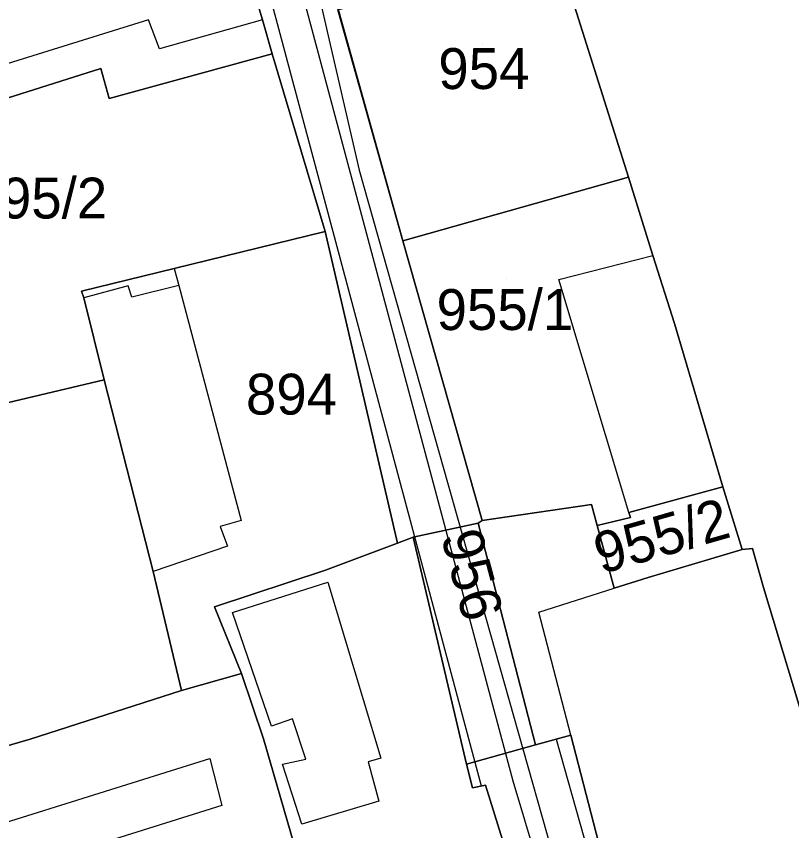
# Model space of a CAD drawing. Extents: x -263423 to -261326, y -1240067 to -1237864.
# Drawn here: x -262671.23 to -262633.27, y -1239310.09 to -1239270.22 of the extents above; entities that cross this region are included whole.
import ezdxf

# ---------------------------------------------------------------- set-up
doc = ezdxf.new("R2010")
doc.units = 0
for name, color, linetype in [('body_kn', 7, 'Continuous'), ('kladpar_druhypozemkov', 7, 'Continuous'), ('kladpar_hranice', 7, 'Continuous'), ('kladpar_parcelnecisla', 7, 'Continuous'), ('kladpar_plochy', 7, 'Continuous'), ('tarchy_linie', 7, 'Continuous'), ('zappar_hrandruhpozemk', 7, 'Continuous')]:
    doc.layers.add(name, color=color, linetype=linetype)

msp = doc.modelspace()

# ---------------------------------------------------------------- linework, layer by layer
at = {"layer": 'body_kn'}
for p, q in [((-262664.76, -1239270.4), (-262664.76, -1239270.4)), ((-262659.18, -1239270.4), (-262659.18, -1239270.4)), ((-262659.18, -1239270.4), (-262659.18, -1239270.4)), ((-262664.22, -1239271.81), (-262664.22, -1239271.81)), ((-262658.71, -1239272.06), (-262658.71, -1239272.06)), ((-262667.1, -1239272.77), (-262667.1, -1239272.77)), ((-262667.1, -1239272.77), (-262667.1, -1239272.77)), ((-262666.69, -1239274.24), (-262666.69, -1239274.24)), ((-262654.44, -1239277.76), (-262654.44, -1239277.76)), ((-262641.26, -1239278.09), (-262641.26, -1239278.09)), ((-262641.26, -1239278.09), (-262641.26, -1239278.09)), ((-262656.11, -1239280.76), (-262656.11, -1239280.76)), ((-262656.11, -1239280.76), (-262656.11, -1239280.76)), ((-262652.31, -1239281.22), (-262652.31, -1239281.22)), ((-262640.08, -1239281.93), (-262640.08, -1239281.93)), ((-262663.51, -1239282.57), (-262663.51, -1239282.57)), ((-262663.51, -1239282.57), (-262663.51, -1239282.57)), ((-262644.67, -1239283.1), (-262644.67, -1239283.1)), ((-262665.75, -1239283.41), (-262665.75, -1239283.41)), ((-262663.27, -1239283.4), (-262663.27, -1239283.4)), ((-262663.27, -1239283.4), (-262663.27, -1239283.4)), ((-262668.04, -1239283.68), (-262668.04, -1239283.68)), ((-262667.92, -1239284), (-262667.92, -1239284)), ((-262665.57, -1239283.98), (-262665.57, -1239283.98)), ((-262639.01, -1239285.26), (-262639.01, -1239285.26)), ((-262666.93, -1239288.02), (-262666.93, -1239288.02)), ((-262636.65, -1239293.26), (-262636.65, -1239293.26)), ((-262636.65, -1239293.26), (-262636.65, -1239293.26)), ((-262643.08, -1239294.13), (-262643.08, -1239294.13)), ((-262641.25, -1239294.51), (-262641.25, -1239294.51)), ((-262641.25, -1239294.51), (-262641.25, -1239294.51)), ((-262660.23, -1239294.9), (-262660.23, -1239294.9)), ((-262648.62, -1239295.03), (-262648.62, -1239295.03)), ((-262648.62, -1239295.03), (-262648.62, -1239295.03)), ((-262648.42, -1239294.91), (-262648.42, -1239294.91)), ((-262641.17, -1239294.76), (-262641.17, -1239294.76)), ((-262661.25, -1239295.2), (-262661.25, -1239295.2)), ((-262642.8, -1239295.15), (-262642.8, -1239295.15)), ((-262651.8, -1239295.72), (-262651.8, -1239295.72)), ((-262651.8, -1239295.72), (-262651.8, -1239295.72)), ((-262660.89, -1239296.16), (-262660.89, -1239296.16)), ((-262652.57, -1239296.02), (-262652.57, -1239296.02)), ((-262635.7, -1239296.33), (-262635.7, -1239296.33)), ((-262635.7, -1239296.33), (-262635.7, -1239296.33)), ((-262635.19, -1239296.27), (-262635.19, -1239296.27)), ((-262664.53, -1239297.41), (-262664.53, -1239297.41)), ((-262656.09, -1239297.34), (-262656.09, -1239297.34)), ((-262640.3, -1239297.69), (-262640.3, -1239297.69)), ((-262655.98, -1239297.92), (-262655.98, -1239297.92)), ((-262641.96, -1239298.22), (-262641.96, -1239298.22)), ((-262634.66, -1239298.19), (-262634.66, -1239298.19)), ((-262661.52, -1239299.13), (-262661.52, -1239299.13)), ((-262660.64, -1239299.41), (-262660.64, -1239299.41)), ((-262660.64, -1239299.41), (-262660.64, -1239299.41)), ((-262645.65, -1239299.4), (-262645.65, -1239299.4)), ((-262660.2, -1239302.4), (-262660.2, -1239302.4)), ((-262663.14, -1239303.23), (-262663.14, -1239303.23)), ((-262657.71, -1239304.62), (-262657.71, -1239304.62)), ((-262658.73, -1239304.98), (-262658.73, -1239304.98)), ((-262644.09, -1239305.42), (-262644.09, -1239305.42)), ((-262644.09, -1239305.42), (-262644.09, -1239305.42)), ((-262670.55, -1239305.61), (-262670.55, -1239305.61)), ((-262659.13, -1239305.6), (-262659.13, -1239305.6)), ((-262644.8, -1239305.61), (-262644.8, -1239305.61)), ((-262645.81, -1239305.89), (-262645.81, -1239305.89)), ((-262661.75, -1239306.56), (-262661.75, -1239306.56)), ((-262657.06, -1239306.6), (-262657.06, -1239306.6)), ((-262653.38, -1239306.55), (-262653.38, -1239306.55)), ((-262658.2, -1239306.83), (-262658.2, -1239306.83)), ((-262654.01, -1239306.73), (-262654.01, -1239306.73)), ((-262649.19, -1239306.84), (-262649.19, -1239306.84)), ((-262646.92, -1239307.65), (-262646.92, -1239307.65)), ((-262648.9, -1239307.99), (-262648.9, -1239307.99)), ((-262648.46, -1239307.91), (-262648.46, -1239307.91)), ((-262648.26, -1239307.87), (-262648.26, -1239307.87)), ((-262661.17, -1239308.86), (-262661.17, -1239308.86)), ((-262653.48, -1239308.65), (-262653.48, -1239308.65)), ((-262657.25, -1239309.77), (-262657.25, -1239309.77))]:
    msp.add_line(p, q, dxfattribs=at)
at = {"layer": 'kladpar_druhypozemkov'}
for p, q in [((-262648.42, -1239271.58), (-262648.42, -1239271.58)), ((-262669.02, -1239278.22), (-262669.02, -1239278.22)), ((-262647.22, -1239283.08), (-262647.22, -1239283.08)), ((-262657.76, -1239287.87), (-262657.76, -1239287.87)), ((-262639.5, -1239294.55), (-262639.5, -1239294.55)), ((-262648.84, -1239301.14), (-262648.84, -1239301.14))]:
    msp.add_line(p, q, dxfattribs=at)
at = {"layer": 'kladpar_hranice'}
for points in [[(-262668.72, -1239219.55), (-262664.8, -1239231.64), (-262661.84, -1239241.05), (-262663.19, -1239242.03), (-262661.58, -1239246.77), (-262658.56, -1239256.33), (-262655.56, -1239269.6), (-262655.49, -1239269.91), (-262652.31, -1239281.22), (-262648.42, -1239294.91), (-262648.62, -1239295.03), (-262651.8, -1239295.72), (-262652.57, -1239296.02), (-262656.11, -1239280.76), (-262658.71, -1239272.06), (-262659.18, -1239270.4), (-262661.07, -1239264.07), (-262663.89, -1239253.84), (-262664.22, -1239252.34), (-262665.51, -1239246.43), (-262667.32, -1239236.29), (-262671.37, -1239227.18), (-262674.35, -1239218.47)], [(-262672.13, -1239267.83), (-262661.07, -1239264.07), (-262659.18, -1239270.4), (-262658.71, -1239272.06), (-262666.69, -1239274.24), (-262667.1, -1239272.77), (-262677.2, -1239275.98), (-262678.48, -1239276.4), (-262680.32, -1239270.64), (-262679.8, -1239270.46), (-262678.91, -1239270.16), (-262672.13, -1239267.83)], [(-262644.83, -1239267.02), (-262643.99, -1239269.46), (-262643.81, -1239270.04), (-262641.26, -1239278.09), (-262652.31, -1239281.22), (-262655.49, -1239269.91), (-262644.83, -1239267.02)], [(-262630.47, -1239312.39), (-262631.47, -1239309.06), (-262628.34, -1239308.11), (-262629.23, -1239305.24), (-262632.24, -1239306.19), (-262634.66, -1239298.19), (-262635.19, -1239296.27), (-262635.7, -1239296.33), (-262636.65, -1239293.26), (-262639.01, -1239285.26), (-262640.08, -1239281.93), (-262641.26, -1239278.09), (-262643.81, -1239270.04), (-262643.99, -1239269.46)], [(-262667.1, -1239272.77), (-262666.69, -1239274.24), (-262658.71, -1239272.06), (-262656.11, -1239280.76), (-262663.51, -1239282.57), (-262668.04, -1239283.68), (-262667.92, -1239284), (-262666.93, -1239288.02), (-262673.56, -1239289.59), (-262674.68, -1239285.5), (-262675.73, -1239281.41), (-262677.2, -1239275.98), (-262667.1, -1239272.77)], [(-262641.26, -1239278.09), (-262640.08, -1239281.93), (-262639.01, -1239285.26), (-262636.65, -1239293.26), (-262641.25, -1239294.51), (-262641.17, -1239294.76), (-262642.8, -1239295.15), (-262643.08, -1239294.13), (-262648.42, -1239294.91), (-262652.31, -1239281.22), (-262641.26, -1239278.09)], [(-262656.11, -1239280.76), (-262652.57, -1239296.02), (-262656.09, -1239297.34), (-262661.52, -1239299.13), (-262660.2, -1239302.4), (-262663.14, -1239303.23), (-262664.53, -1239297.41), (-262666.93, -1239288.02), (-262667.92, -1239284), (-262668.04, -1239283.68), (-262663.51, -1239282.57), (-262656.11, -1239280.76)], [(-262681.19, -1239291.54), (-262674.71, -1239289.89), (-262673.56, -1239289.59), (-262666.93, -1239288.02), (-262664.53, -1239297.41), (-262663.14, -1239303.23), (-262670.55, -1239305.61), (-262678.09, -1239307.8), (-262678.91, -1239304.92), (-262679.29, -1239304.97), (-262679.52, -1239303.89), (-262681.68, -1239296.62), (-262679.86, -1239296.09), (-262681.19, -1239291.54)], [(-262636.65, -1239293.26), (-262635.7, -1239296.33), (-262640.3, -1239297.69), (-262641.96, -1239298.22), (-262642.8, -1239295.15), (-262641.17, -1239294.76), (-262641.25, -1239294.51), (-262636.65, -1239293.26)], [(-262639.99, -1239321.27), (-262644.09, -1239305.42), (-262645.81, -1239305.89), (-262648.62, -1239295.03), (-262648.42, -1239294.91), (-262643.08, -1239294.13), (-262642.8, -1239295.15), (-262641.96, -1239298.22), (-262640.3, -1239297.69), (-262635.7, -1239296.33)], [(-262648.62, -1239295.03), (-262645.81, -1239305.89), (-262649.19, -1239306.84), (-262651.8, -1239295.72), (-262648.62, -1239295.03)], [(-262651.8, -1239295.72), (-262649.19, -1239306.84), (-262648.9, -1239307.99), (-262648.26, -1239307.87), (-262643.64, -1239322.71), (-262659.23, -1239327.65), (-262662.63, -1239317.73), (-262660.15, -1239317.34), (-262662.29, -1239313.86), (-262663.02, -1239312.13), (-262657.65, -1239310.72), (-262659.13, -1239305.6), (-262660.2, -1239302.4), (-262661.52, -1239299.13), (-262656.09, -1239297.34), (-262652.57, -1239296.02), (-262651.8, -1239295.72)], [(-262635.7, -1239296.33), (-262635.19, -1239296.27), (-262634.66, -1239298.19), (-262632.24, -1239306.19), (-262629.23, -1239305.24), (-262628.34, -1239308.11), (-262631.47, -1239309.06), (-262630.47, -1239312.39)], [(-262665.5, -1239330.12), (-262671.39, -1239332.41), (-262676.02, -1239317.88), (-262677.33, -1239313.91), (-262677.72, -1239311.55), (-262678.09, -1239307.8), (-262670.55, -1239305.61), (-262663.14, -1239303.23), (-262660.2, -1239302.4), (-262659.13, -1239305.6), (-262657.65, -1239310.72), (-262663.02, -1239312.13), (-262662.29, -1239313.86), (-262669.96, -1239316.17), (-262665.5, -1239330.12)], [(-262643.64, -1239322.71), (-262648.26, -1239307.87), (-262648.9, -1239307.99), (-262649.19, -1239306.84), (-262645.81, -1239305.89), (-262644.09, -1239305.42), (-262639.99, -1239321.27)]]:
    msp.add_lwpolyline(points, dxfattribs=at)
at = {"layer": 'kladpar_plochy'}
for p, q in [((-262641.26, -1239278.09), (-262643.81, -1239270.04)), ((-262640.08, -1239281.93), (-262641.26, -1239278.09)), ((-262639.01, -1239285.26), (-262640.08, -1239281.93)), ((-262636.65, -1239293.26), (-262639.01, -1239285.26)), ((-262635.7, -1239296.33), (-262636.65, -1239293.26)), ((-262635.19, -1239296.27), (-262635.7, -1239296.33)), ((-262634.66, -1239298.19), (-262635.19, -1239296.27)), ((-262632.24, -1239306.19), (-262634.66, -1239298.19))]:
    msp.add_line(p, q, dxfattribs=at)
for points in [[(-262668.72, -1239219.55), (-262664.8, -1239231.64), (-262661.84, -1239241.05), (-262663.19, -1239242.03), (-262661.58, -1239246.77), (-262658.56, -1239256.33), (-262655.56, -1239269.6), (-262655.49, -1239269.91), (-262652.31, -1239281.22), (-262648.42, -1239294.91), (-262648.62, -1239295.03), (-262651.8, -1239295.72), (-262652.57, -1239296.02), (-262656.11, -1239280.76), (-262658.71, -1239272.06), (-262659.18, -1239270.4), (-262661.07, -1239264.07), (-262663.89, -1239253.84), (-262664.22, -1239252.34), (-262665.51, -1239246.43), (-262667.32, -1239236.29), (-262671.37, -1239227.18), (-262674.35, -1239218.47)], [(-262639.99, -1239321.27), (-262644.09, -1239305.42), (-262645.81, -1239305.89), (-262648.62, -1239295.03), (-262648.42, -1239294.91), (-262643.08, -1239294.13), (-262642.8, -1239295.15), (-262641.96, -1239298.22), (-262640.3, -1239297.69), (-262635.7, -1239296.33), (-262635.19, -1239296.27), (-262634.66, -1239298.19), (-262632.24, -1239306.19), (-262629.23, -1239305.24), (-262628.34, -1239308.11), (-262631.47, -1239309.06), (-262630.47, -1239312.39)], [(-262643.64, -1239322.71), (-262648.26, -1239307.87), (-262648.9, -1239307.99), (-262649.19, -1239306.84), (-262645.81, -1239305.89), (-262644.09, -1239305.42), (-262639.99, -1239321.27)]]:
    msp.add_lwpolyline(points, dxfattribs=at)
for points in [[(-262672.13, -1239267.83), (-262661.07, -1239264.07), (-262659.18, -1239270.4), (-262658.71, -1239272.06), (-262666.69, -1239274.24), (-262667.1, -1239272.77), (-262677.2, -1239275.98), (-262678.48, -1239276.4), (-262680.32, -1239270.64), (-262679.8, -1239270.46), (-262678.91, -1239270.16)], [(-262644.83, -1239267.02), (-262643.99, -1239269.46), (-262643.81, -1239270.04), (-262641.26, -1239278.09), (-262652.31, -1239281.22), (-262655.49, -1239269.91)], [(-262667.1, -1239272.77), (-262666.69, -1239274.24), (-262658.71, -1239272.06), (-262656.11, -1239280.76), (-262663.51, -1239282.57), (-262668.04, -1239283.68), (-262667.92, -1239284), (-262666.93, -1239288.02), (-262673.56, -1239289.59), (-262674.68, -1239285.5), (-262675.73, -1239281.41), (-262677.2, -1239275.98)], [(-262641.26, -1239278.09), (-262640.08, -1239281.93), (-262639.01, -1239285.26), (-262636.65, -1239293.26), (-262641.25, -1239294.51), (-262641.17, -1239294.76), (-262642.8, -1239295.15), (-262643.08, -1239294.13), (-262648.42, -1239294.91), (-262652.31, -1239281.22)], [(-262656.11, -1239280.76), (-262652.57, -1239296.02), (-262656.09, -1239297.34), (-262661.52, -1239299.13), (-262660.2, -1239302.4), (-262663.14, -1239303.23), (-262664.53, -1239297.41), (-262666.93, -1239288.02), (-262667.92, -1239284), (-262668.04, -1239283.68), (-262663.51, -1239282.57)], [(-262681.19, -1239291.54), (-262674.71, -1239289.89), (-262673.56, -1239289.59), (-262666.93, -1239288.02), (-262664.53, -1239297.41), (-262663.14, -1239303.23), (-262670.55, -1239305.61), (-262678.09, -1239307.8), (-262678.91, -1239304.92), (-262679.29, -1239304.97), (-262679.52, -1239303.89), (-262681.68, -1239296.62), (-262679.86, -1239296.09)], [(-262636.65, -1239293.26), (-262635.7, -1239296.33), (-262640.3, -1239297.69), (-262641.96, -1239298.22), (-262642.8, -1239295.15), (-262641.17, -1239294.76), (-262641.25, -1239294.51)], [(-262648.62, -1239295.03), (-262645.81, -1239305.89), (-262649.19, -1239306.84), (-262651.8, -1239295.72)], [(-262651.8, -1239295.72), (-262649.19, -1239306.84), (-262648.9, -1239307.99), (-262648.26, -1239307.87), (-262643.64, -1239322.71), (-262659.23, -1239327.65), (-262662.63, -1239317.73), (-262660.15, -1239317.34), (-262662.29, -1239313.86), (-262663.02, -1239312.13), (-262657.65, -1239310.72), (-262659.13, -1239305.6), (-262660.2, -1239302.4), (-262661.52, -1239299.13), (-262656.09, -1239297.34), (-262652.57, -1239296.02)], [(-262665.5, -1239330.12), (-262671.39, -1239332.41), (-262676.02, -1239317.88), (-262677.33, -1239313.91), (-262677.72, -1239311.55), (-262678.09, -1239307.8), (-262670.55, -1239305.61), (-262663.14, -1239303.23), (-262660.2, -1239302.4), (-262659.13, -1239305.6), (-262657.65, -1239310.72), (-262663.02, -1239312.13), (-262662.29, -1239313.86), (-262669.96, -1239316.17)]]:
    msp.add_lwpolyline(points, close=True, dxfattribs=at)
at = {"layer": 'tarchy_linie'}
for points in [[(-262643.64, -1239322.71), (-262648.26, -1239307.87), (-262648.46, -1239307.91), (-262660.55, -1239262.7), (-262665.57, -1239246.08), (-262667.32, -1239236.29), (-262671.09, -1239227.81), (-262678.3, -1239203.94), (-262678.78, -1239202.39), (-262688.15, -1239175.03), (-262689.78, -1239170.14), (-262704.09, -1239132.96)], [(-262700.68, -1239137.12), (-262683.2, -1239182.5), (-262662, -1239250.52), (-262657.62, -1239264.01), (-262654.44, -1239277.76), (-262640.67, -1239326.46)], [(-262699.08, -1239137.37), (-262686.68, -1239174.54), (-262681.67, -1239189.3), (-262677.2, -1239202.22), (-262659.07, -1239262.25), (-262646.92, -1239307.65), (-262641.64, -1239325.33), (-262642.4, -1239327.08)], [(-262669.82, -1239219.73), (-262662.93, -1239241.84), (-262663.19, -1239242.03), (-262661.58, -1239246.77), (-262658.56, -1239256.33), (-262655.64, -1239269.27), (-262652.31, -1239281.22), (-262648.42, -1239294.91), (-262648.62, -1239295.03), (-262645.81, -1239305.89), (-262644.8, -1239305.61), (-262639.38, -1239324.8)]]:
    msp.add_lwpolyline(points, dxfattribs=at)
at = {"layer": 'zappar_hrandruhpozemk'}
for p, q in [((-262664.76, -1239270.4), (-262677.61, -1239274.38)), ((-262644.67, -1239283.1), (-262640.08, -1239281.93)), ((-262663.51, -1239282.57), (-262663.27, -1239283.4)), ((-262641.25, -1239294.51), (-262644.67, -1239283.1)), ((-262663.27, -1239283.4), (-262665.57, -1239283.98)), ((-262663.27, -1239283.4), (-262660.23, -1239294.9)), ((-262660.64, -1239299.41), (-262655.98, -1239297.92)), ((-262655.98, -1239297.92), (-262653.38, -1239306.55)), ((-262645.65, -1239299.4), (-262641.96, -1239298.22)), ((-262644.09, -1239305.42), (-262645.65, -1239299.4)), ((-262661.17, -1239308.86), (-262677.33, -1239313.91))]:
    msp.add_line(p, q, dxfattribs=at)
for points in [[(-262659.18, -1239270.4), (-262664.22, -1239271.81), (-262664.76, -1239270.4)], [(-262665.57, -1239283.98), (-262665.75, -1239283.41), (-262667.92, -1239284)], [(-262660.23, -1239294.9), (-262661.25, -1239295.2), (-262660.89, -1239296.16), (-262664.53, -1239297.41)], [(-262653.38, -1239306.55), (-262654.01, -1239306.73), (-262653.48, -1239308.65), (-262657.25, -1239309.77), (-262658.2, -1239306.83), (-262657.06, -1239306.6), (-262657.71, -1239304.62), (-262658.73, -1239304.98), (-262660.64, -1239299.41)], [(-262677.72, -1239311.55), (-262661.75, -1239306.56), (-262661.17, -1239308.86)]]:
    msp.add_lwpolyline(points, dxfattribs=at)

# ---------------------------------------------------------------- texts
at = {"layer": 'kladpar_parcelnecisla'}
for s, p in [('954', (-262650.574, -1239273.78)), ('895/2', (-262673.472, -1239280.12)), ('955/1', (-262650.66, -1239285.58)), ('894', (-262659.99, -1239289.72))]:
    msp.add_text(s, height=2, dxfattribs=at).set_placement(p)
for s, rotation, p in [('955/2', 16, (-262642.596, -1239297.539)), ('956', 285, (-262650.455, -1239295.655))]:
    msp.add_text(s, height=2, rotation=rotation, dxfattribs=at).set_placement(p)

doc.saveas('drawing.dxf')
